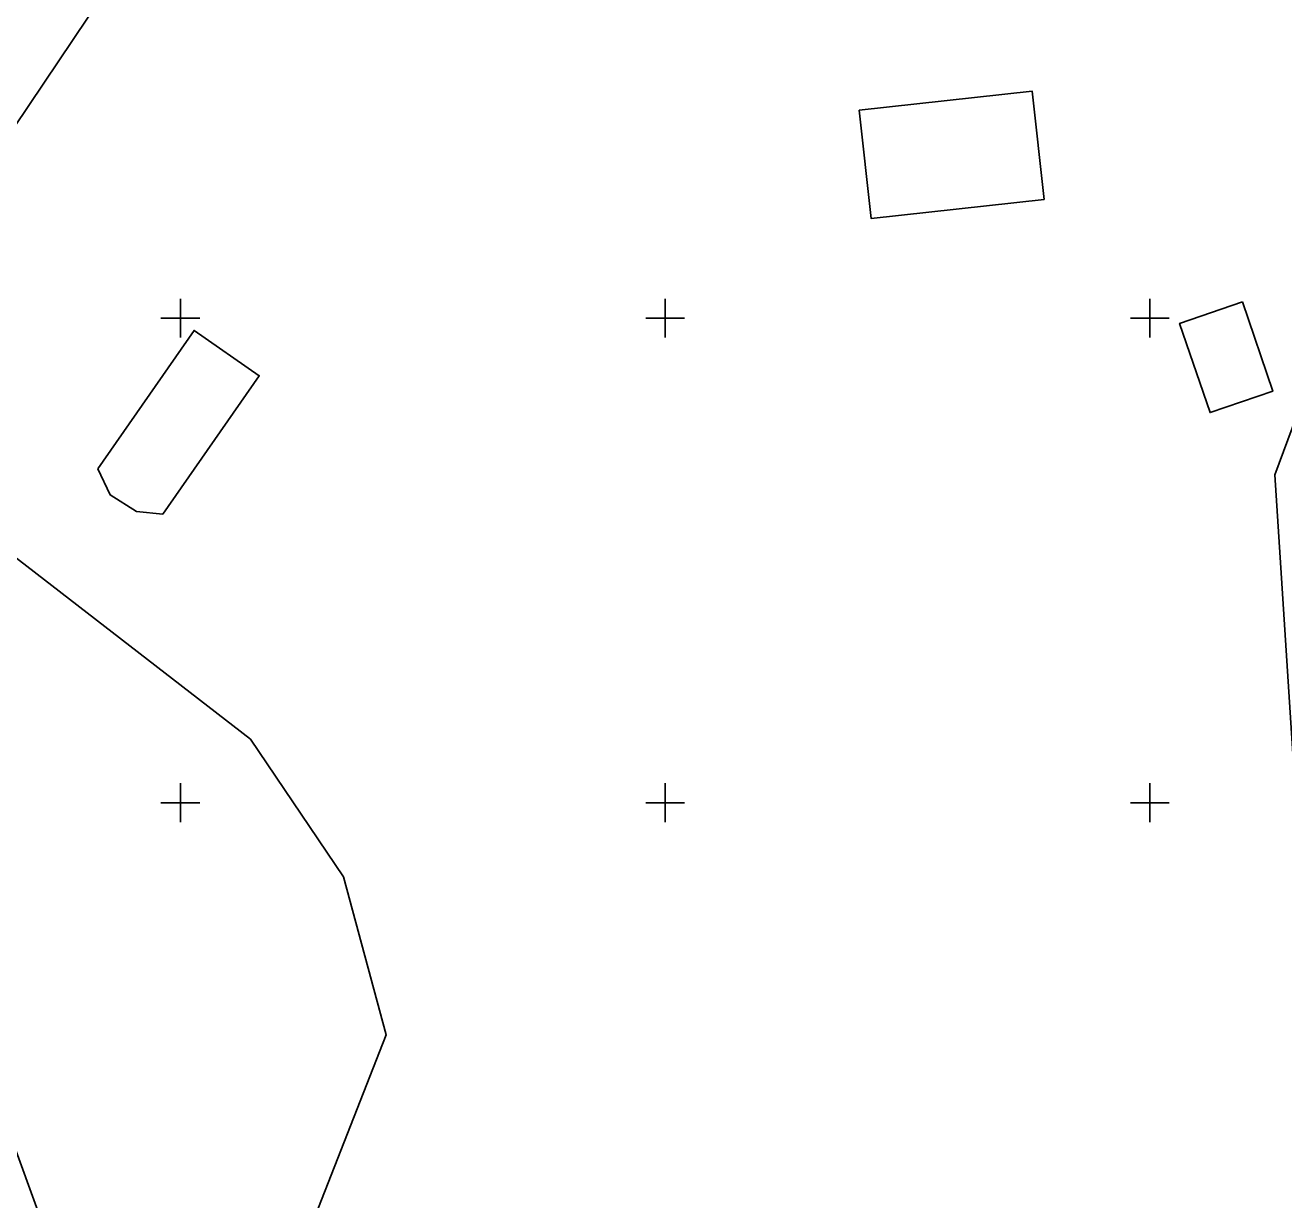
# Model space of a CAD drawing. Extents: x 551623 to 559850, y 6561220 to 6567135.
# Drawn here: x 555184 to 555313.8, y 6565359 to 6565480.2 of the extents above; entities that cross this region are included whole.
import ezdxf

# ---------------------------------------------------------------- set-up
doc = ezdxf.new("R2010")
doc.units = 0
for name, color, linetype in [('Hoone Elu- või ühiskondlik hoone', 7, 'Continuous'), ('Hoone Kõrval- või tootmishoone', 7, 'Continuous'), ('Hoone Vare', 7, 'Continuous'), ('PIIR', 7, 'Continuous'), ('VORK', 7, 'Continuous')]:
    doc.layers.add(name, color=color, linetype=linetype)

msp = doc.modelspace()

# ---------------------------------------------------------------- linework, layer by layer
at = {"layer": 'Hoone Elu- või ühiskondlik hoone'}
msp.add_lwpolyline([(555289.08, 6565462.25), (555271.25, 6565460.28), (555270.02, 6565471.45), (555287.85, 6565473.43)], close=True, dxfattribs=at)
at = {"layer": 'Hoone Kõrval- või tootmishoone'}
msp.add_lwpolyline([(555309.55, 6565451.67), (555312.68, 6565442.45), (555306.2, 6565440.25), (555303.06, 6565449.46)], close=True, dxfattribs=at)
at = {"layer": 'Hoone Vare'}
msp.add_lwpolyline([(555191.47, 6565434.45), (555201.41, 6565448.73), (555208.13, 6565444.05), (555198.18, 6565429.78), (555195.48, 6565430.03), (555192.76, 6565431.76)], close=True, dxfattribs=at)
at = {"layer": 'PIIR'}
msp.add_lwpolyline([(555524.79, 6565820.16), (555464.46, 6565652.92), (555447.97, 6565611.96), (555353.12, 6565523.87), (555343.14, 6565512.46), (555302.6, 6565539.71), (555242.37, 6565583.94), (555179.42, 6565586.32), (555138.98, 6565580.6), (555121.18, 6565602.26), (555116.17, 6565610.5), (555109.96, 6565624.83), (555093.56, 6565628.47), (555079.04, 6565618.4), (555074.13, 6565607.82), (555075.34, 6565593.24), (555091.74, 6565551.94), (555171.91, 6565394.64), (555191.35, 6565341.19)], dxfattribs=at)
for points in [[(555153.01, 6565448.47), (555161.15, 6565451.45), (555173.66, 6565456.03), (555207.29, 6565506.14), (555287.77, 6565518.56), (555302.6, 6565539.71), (555343.14, 6565512.46), (555319.44, 6565481.04), (555323.07, 6565461.26), (555312.9, 6565433.84), (555316.84, 6565372.52), (555318.72, 6565342.57), (555320.51, 6565314.61), (555303.13, 6565302.54), (555208.78, 6565303.3), (555205.15, 6565297.11), (555200.72, 6565310.3), (555206.9, 6565339.44), (555221.23, 6565376.06), (555216.83, 6565392.35), (555207.22, 6565406.57)], [(555319.44, 6565481.04), (555343.14, 6565512.46), (555351.96, 6565468.55), (555367.06, 6565449.68), (555367.76, 6565374.28), (555361.76, 6565374.07), (555316.84, 6565372.52), (555312.9, 6565433.84), (555323.07, 6565461.26)]]:
    msp.add_lwpolyline(points, close=True, dxfattribs=at)
at = {"layer": 'VORK'}
for p, q in [((555200, 6565452), (555200, 6565448)), ((555250, 6565452), (555250, 6565448)), ((555300, 6565452), (555300, 6565448)), ((555198, 6565450), (555202, 6565450)), ((555248, 6565450), (555252, 6565450)), ((555298, 6565450), (555302, 6565450)), ((555200, 6565402), (555200, 6565398)), ((555250, 6565402), (555250, 6565398)), ((555300, 6565402), (555300, 6565398)), ((555198, 6565400), (555202, 6565400)), ((555248, 6565400), (555252, 6565400)), ((555298, 6565400), (555302, 6565400))]:
    msp.add_line(p, q, dxfattribs=at)

doc.saveas('drawing.dxf')
